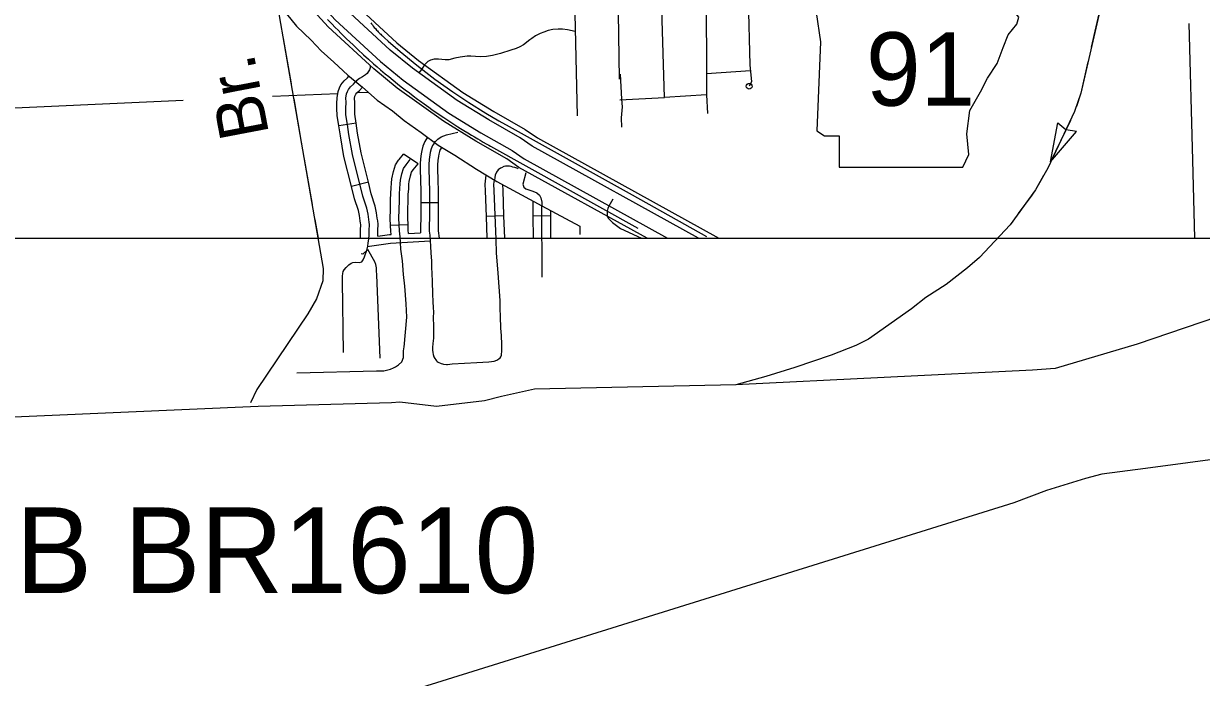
# Model space of a CAD drawing. Extents: x 1671357 to 13005564, y 567358 to 14261451.
# Drawn here: x 12758289.9 to 12758309.13, y 14259846.79 to 14259857.47 of the extents above; entities that cross this region are included whole.
import ezdxf

# ---------------------------------------------------------------- set-up
doc = ezdxf.new("R2010")
doc.units = 0
for name, color, linetype in [('1', 7, 'Continuous'), ('15', 7, 'Continuous'), ('2', 7, 'Continuous'), ('21', 7, 'Continuous'), ('32', 7, 'Continuous'), ('33', 7, 'Continuous'), ('34', 7, 'Continuous'), ('40', 7, 'Continuous'), ('43', 7, 'Continuous'), ('5', 7, 'Continuous'), ('6', 7, 'Continuous')]:
    doc.layers.add(name, color=color, linetype=linetype)

msp = doc.modelspace()

# ---------------------------------------------------------------- linework, layer by layer
at = {"layer": '15'}
for points in [[(12758300.08, 14259853.963), (12758297.99, 14259855.121), (12758297.79, 14259855.259), (12758297.287, 14259855.547), (12758296.756, 14259855.873), (12758296.002, 14259856.416), (12758295.621, 14259856.728), (12758294.875, 14259857.418), (12758294.414, 14259857.928), (12758293.739, 14259858.811), (12758292.88, 14259859.865), (12758292.215, 14259860.715), (12758291.808, 14259861.193), (12758291.769, 14259861.256), (12758290.875, 14259862.366), (12758290.207, 14259863.396), (12758290.138, 14259863.664)], [(12758290.302, 14259863.673), (12758290.356, 14259863.461), (12758291.005, 14259862.461), (12758291.901, 14259861.349), (12758291.938, 14259861.288), (12758292.339, 14259860.817), (12758293.006, 14259859.966), (12758293.866, 14259858.911), (12758294.538, 14259858.031), (12758294.99, 14259857.531), (12758295.727, 14259856.85), (12758296.101, 14259856.544), (12758296.846, 14259856.007), (12758297.369, 14259855.685), (12758297.876, 14259855.395), (12758298.075, 14259855.258), (12758300.413, 14259853.963)], [(12758300.921, 14259853.963), (12758298.205, 14259855.467), (12758298.007, 14259855.604), (12758297.495, 14259855.897), (12758296.982, 14259856.212), (12758296.251, 14259856.739), (12758295.889, 14259857.036), (12758295.165, 14259857.704), (12758294.727, 14259858.189), (12758294.059, 14259859.063), (12758293.198, 14259860.119), (12758292.53, 14259860.973), (12758292.138, 14259861.433), (12758292.103, 14259861.491), (12758291.205, 14259862.605), (12758290.691, 14259863.398), (12758290.44, 14259863.68)], [(12758290.645, 14259863.691), (12758290.819, 14259863.496), (12758291.335, 14259862.7), (12758292.235, 14259861.584), (12758292.269, 14259861.528), (12758292.655, 14259861.075), (12758293.324, 14259860.22), (12758294.186, 14259859.163), (12758294.851, 14259858.292), (12758295.28, 14259857.818), (12758295.995, 14259857.157), (12758296.349, 14259856.867), (12758297.072, 14259856.346), (12758297.577, 14259856.036), (12758298.093, 14259855.74), (12758298.29, 14259855.605), (12758301.253, 14259853.963)]]:
    msp.add_lwpolyline(points, dxfattribs=at)
at = {"layer": '2'}
msp.add_line((12758241.074, 14259853.963), (12758347.684, 14259853.963), dxfattribs=at)
at = {"layer": '21'}
msp.add_lwpolyline([(12758302.769, 14259858.134), (12758302.913, 14259857.173), (12758302.849, 14259855.715), (12758302.977, 14259855.635), (12758303.217, 14259855.635), (12758303.217, 14259855.122), (12758305.236, 14259855.122), (12758305.332, 14259855.33), (12758305.3, 14259855.667), (12758305.348, 14259856.051), (12758305.524, 14259856.356), (12758305.637, 14259856.58), (12758305.797, 14259856.82), (12758305.893, 14259857.077), (12758305.973, 14259857.285), (12758306.117, 14259857.461), (12758306.149, 14259857.574), (12758306.085, 14259857.654), (12758305.589, 14259857.654), (12758305.701, 14259857.878), (12758305.717, 14259858.022), (12758305.65, 14259858.133)], close=True, dxfattribs=at)
at = {"layer": '32'}
for p, q in [((12758295.33, 14259855.843), (12758295.049, 14259855.8)), ((12758296.342, 14259855.181), (12758296.103, 14259855.338)), ((12758295.531, 14259854.877), (12758295.255, 14259854.809)), ((12758296.387, 14259854.548), (12758296.671, 14259854.548)), ((12758296.179, 14259854.184), (12758295.895, 14259854.169)), ((12758297.744, 14259854.33), (12758297.46, 14259854.32)), ((12758298.507, 14259854.327), (12758298.223, 14259854.326))]:
    msp.add_line(p, q, dxfattribs=at)
for points in [[(12758295.049, 14259855.8), (12758295.024, 14259855.967), (12758295.019, 14259856.081), (12758295.019, 14259856.162), (12758295.022, 14259856.259), (12758295.036, 14259856.36), (12758295.059, 14259856.418), (12758295.084, 14259856.47), (12758295.135, 14259856.535), (12758295.189, 14259856.585), (12758295.215, 14259856.61)], [(12758295.124, 14259852.095), (12758295.11, 14259853.26), (12758295.11, 14259853.317), (12758295.11, 14259853.344), (12758295.112, 14259853.386), (12758295.122, 14259853.418), (12758295.136, 14259853.447), (12758295.169, 14259853.487), (12758295.189, 14259853.509), (12758295.214, 14259853.531), (12758295.253, 14259853.555), (12758295.275, 14259853.566), (12758295.32, 14259853.57), (12758295.381, 14259853.568), (12758295.424, 14259853.576), (12758295.448, 14259853.611), (12758295.466, 14259853.658), (12758295.48, 14259853.692), (12758295.495, 14259853.737), (12758295.51, 14259853.787), (12758295.522, 14259853.833), (12758295.529, 14259853.887), (12758295.537, 14259853.948), (12758295.544, 14259854.02), (12758295.545, 14259854.091), (12758295.548, 14259854.19), (12758295.544, 14259854.228), (12758295.537, 14259854.269), (12758295.526, 14259854.358), (12758295.506, 14259854.453), (12758295.441, 14259854.648), (12758295.272, 14259855.331), (12758295.214, 14259855.657), (12758295.19, 14259855.82), (12758295.166, 14259855.978), (12758295.166, 14259856.081), (12758295.167, 14259856.184), (12758295.164, 14259856.252), (12758295.174, 14259856.323), (12758295.19, 14259856.362), (12758295.205, 14259856.395), (12758295.239, 14259856.438), (12758295.287, 14259856.482), (12758295.315, 14259856.51)], [(12758295.33, 14259855.843), (12758295.308, 14259855.989), (12758295.308, 14259856.087), (12758295.309, 14259856.186), (12758295.307, 14259856.245), (12758295.312, 14259856.286), (12758295.32, 14259856.305), (12758295.327, 14259856.319), (12758295.344, 14259856.341), (12758295.385, 14259856.379), (12758295.437, 14259856.43)], [(12758295.255, 14259854.809), (12758295.133, 14259855.301), (12758295.074, 14259855.634), (12758295.05, 14259855.799), (12758295.049, 14259855.8)], [(12758295.531, 14259854.877), (12758295.411, 14259855.36), (12758295.354, 14259855.68), (12758295.331, 14259855.841), (12758295.33, 14259855.843)], [(12758296.498, 14259855.614), (12758296.452, 14259855.544), (12758296.421, 14259855.467), (12758296.402, 14259855.394), (12758296.395, 14259855.344), (12758296.383, 14259855.263), (12758296.378, 14259855.176), (12758296.375, 14259855.076), (12758296.382, 14259854.926), (12758296.387, 14259854.714), (12758296.387, 14259854.548)], [(12758296.613, 14259855.529), (12758296.593, 14259855.5), (12758296.578, 14259855.478), (12758296.556, 14259855.422), (12758296.541, 14259855.366), (12758296.536, 14259855.324), (12758296.524, 14259855.249), (12758296.52, 14259855.17), (12758296.518, 14259855.077), (12758296.524, 14259854.93), (12758296.529, 14259854.716), (12758296.53, 14259854.391), (12758296.526, 14259854.077), (12758296.536, 14259854.011), (12758296.541, 14259853.935), (12758296.548, 14259853.82), (12758296.555, 14259853.647), (12758296.561, 14259853.598), (12758296.562, 14259853.493), (12758296.565, 14259853.381), (12758296.573, 14259853.262), (12758296.577, 14259853.051), (12758296.582, 14259852.931), (12758296.588, 14259852.829), (12758296.593, 14259852.761), (12758296.591, 14259852.662), (12758296.595, 14259852.533), (12758296.597, 14259852.44), (12758296.595, 14259852.402), (12758296.592, 14259852.329), (12758296.581, 14259852.243), (12758296.576, 14259852.176), (12758296.579, 14259852.135), (12758296.583, 14259852.099), (12758296.59, 14259852.063), (12758296.599, 14259852.027), (12758296.615, 14259852), (12758296.63, 14259851.979), (12758296.646, 14259851.959), (12758296.656, 14259851.948), (12758296.671, 14259851.939), (12758296.717, 14259851.918), (12758296.742, 14259851.912), (12758296.756, 14259851.907), (12758296.805, 14259851.903), (12758296.824, 14259851.902), (12758296.9, 14259851.913), (12758297.299, 14259851.932), (12758297.499, 14259851.942), (12758297.582, 14259851.957), (12758297.629, 14259851.971), (12758297.662, 14259851.991), (12758297.682, 14259852.009), (12758297.693, 14259852.025), (12758297.703, 14259852.052), (12758297.706, 14259852.075), (12758297.708, 14259852.107), (12758297.711, 14259852.227), (12758297.703, 14259852.373), (12758297.696, 14259852.494), (12758297.688, 14259852.684), (12758297.684, 14259852.815), (12758297.682, 14259852.944), (12758297.652, 14259853.392), (12758297.625, 14259853.725), (12758297.615, 14259853.945), (12758297.587, 14259854.742), (12758297.581, 14259854.845), (12758297.589, 14259854.911)], [(12758296.024, 14259855.236), (12758296.032, 14259855.248), (12758296.104, 14259855.338)], [(12758296.731, 14259855.45), (12758296.71, 14259855.42), (12758296.705, 14259855.412), (12758296.691, 14259855.378), (12758296.681, 14259855.339), (12758296.676, 14259855.304), (12758296.666, 14259855.235), (12758296.662, 14259855.165), (12758296.66, 14259855.078), (12758296.666, 14259854.935), (12758296.671, 14259854.718), (12758296.671, 14259854.548)], [(12758294.362, 14259851.763), (12758295.664, 14259851.795), (12758295.782, 14259851.8), (12758295.891, 14259851.825), (12758295.939, 14259851.845), (12758295.976, 14259851.861), (12758296.025, 14259851.893), (12758296.075, 14259851.942), (12758296.103, 14259852.013), (12758296.102, 14259852.084), (12758296.105, 14259852.12), (12758296.11, 14259852.161), (12758296.114, 14259852.183), (12758296.157, 14259852.673), (12758296.149, 14259852.892), (12758296.127, 14259853.181), (12758296.104, 14259853.37), (12758296.087, 14259853.596), (12758296.062, 14259853.784), (12758296.055, 14259853.895), (12758296.048, 14259853.988), (12758296.042, 14259854.086), (12758296.031, 14259854.291), (12758296.032, 14259854.43), (12758296.037, 14259854.586), (12758296.042, 14259854.688), (12758296.047, 14259854.777), (12758296.05, 14259854.853), (12758296.055, 14259854.911), (12758296.08, 14259855.018), (12758296.106, 14259855.102), (12758296.147, 14259855.164), (12758296.215, 14259855.25)], [(12758295.895, 14259854.169), (12758295.889, 14259854.288), (12758295.89, 14259854.433), (12758295.895, 14259854.591), (12758295.9, 14259854.696), (12758295.906, 14259854.784), (12758295.908, 14259854.862), (12758295.914, 14259854.934), (12758295.943, 14259855.055), (12758295.976, 14259855.163), (12758296.024, 14259855.236)], [(12758296.261, 14259855.08), (12758296.262, 14259855.081), (12758296.342, 14259855.181)], [(12758296.179, 14259854.184), (12758296.173, 14259854.294), (12758296.174, 14259854.428), (12758296.179, 14259854.58), (12758296.183, 14259854.68), (12758296.189, 14259854.77), (12758296.192, 14259854.845), (12758296.195, 14259854.889), (12758296.217, 14259854.98), (12758296.236, 14259855.041), (12758296.261, 14259855.08)], [(12758297.46, 14259854.32), (12758297.445, 14259854.735), (12758297.438, 14259854.849), (12758297.456, 14259854.992)], [(12758295.401, 14259853.963), (12758295.403, 14259854.094), (12758295.406, 14259854.186), (12758295.404, 14259854.209), (12758295.397, 14259854.248), (12758295.385, 14259854.335), (12758295.369, 14259854.416), (12758295.305, 14259854.608), (12758295.255, 14259854.809)], [(12758295.686, 14259853.997), (12758295.687, 14259854.088), (12758295.69, 14259854.194), (12758295.685, 14259854.247), (12758295.677, 14259854.291), (12758295.666, 14259854.381), (12758295.644, 14259854.489), (12758295.578, 14259854.687), (12758295.531, 14259854.877)], [(12758297.744, 14259854.33), (12758297.729, 14259854.749), (12758297.724, 14259854.836)], [(12758296.387, 14259854.548), (12758296.387, 14259854.392), (12758296.383, 14259854.054)], [(12758296.671, 14259854.548), (12758296.672, 14259854.39), (12758296.668, 14259854.087), (12758296.687, 14259853.963)], [(12758298.223, 14259854.326), (12758298.222, 14259854.568)], [(12758298.369, 14259853.326), (12758298.364, 14259854.491)], [(12758298.507, 14259854.327), (12758298.507, 14259854.414)], [(12758295.903, 14259854.026), (12758295.9, 14259854.078), (12758295.895, 14259854.169)], [(12758296.186, 14259854.043), (12758296.183, 14259854.094), (12758296.179, 14259854.184)], [(12758297.473, 14259853.963), (12758297.46, 14259854.32)], [(12758297.757, 14259853.963), (12758297.744, 14259854.33)], [(12758298.224, 14259853.963), (12758298.223, 14259854.326)], [(12758298.508, 14259853.963), (12758298.507, 14259854.327)], [(12758295.686, 14259853.997), (12758295.877, 14259854.025), (12758295.903, 14259854.026)], [(12758296.186, 14259854.043), (12758296.383, 14259854.054)], [(12758295.723, 14259852.004), (12758295.667, 14259853.366), (12758295.666, 14259853.432), (12758295.666, 14259853.479), (12758295.653, 14259853.536), (12758295.638, 14259853.577), (12758295.525, 14259853.781), (12758295.439, 14259853.701), (12758295.413, 14259853.707)], [(12758295.51, 14259853.829), (12758295.891, 14259853.883), (12758296.542, 14259853.921)]]:
    msp.add_lwpolyline(points, dxfattribs=at)
at = {"layer": '33'}
for points in [[(12758298.879, 14259859.848), (12758298.885, 14259858.348), (12758298.939, 14259855.965)], [(12758299.633, 14259856.56), (12758299.606, 14259858.371), (12758300.556, 14259858.444), (12758300.557, 14259859.459)], [(12758301.701, 14259858.934), (12758301.757, 14259856.795)], [(12758299.638, 14259856.224), (12758300.364, 14259856.26), (12758300.319, 14259857.707), (12758300.325, 14259857.752), (12758300.348, 14259857.795), (12758300.509, 14259858.096), (12758300.543, 14259858.246), (12758300.556, 14259858.444)], [(12758300.509, 14259858.096), (12758300.683, 14259858.042), (12758300.901, 14259857.994), (12758300.98, 14259857.96), (12758301.024, 14259857.894), (12758301.045, 14259857.8), (12758301.048, 14259856.683)], [(12758294.866, 14259857.537), (12758294.935, 14259857.464), (12758294.991, 14259857.407), (12758295.037, 14259857.36), (12758295.082, 14259857.315), (12758295.125, 14259857.272), (12758295.175, 14259857.222), (12758295.229, 14259857.17), (12758295.281, 14259857.12), (12758295.361, 14259857.045), (12758295.451, 14259856.961), (12758295.533, 14259856.887), (12758295.617, 14259856.813), (12758295.675, 14259856.763), (12758295.73, 14259856.716), (12758295.806, 14259856.651), (12758295.864, 14259856.603), (12758295.936, 14259856.544), (12758296.007, 14259856.487), (12758296.068, 14259856.438), (12758296.132, 14259856.388), (12758296.2, 14259856.336), (12758296.264, 14259856.288), (12758296.331, 14259856.237), (12758296.38, 14259856.202), (12758296.442, 14259856.157), (12758296.517, 14259856.102), (12758296.567, 14259856.068), (12758296.672, 14259855.996), (12758296.764, 14259855.933), (12758296.863, 14259855.868), (12758296.925, 14259855.827), (12758296.99, 14259855.785), (12758297.036, 14259855.757), (12758297.092, 14259855.722), (12758297.154, 14259855.684), (12758297.213, 14259855.649), (12758297.264, 14259855.618), (12758297.317, 14259855.586), (12758297.355, 14259855.564), (12758297.407, 14259855.535), (12758297.454, 14259855.508), (12758297.495, 14259855.485), (12758297.527, 14259855.466), (12758297.527, 14259855.466), (12758299.929, 14259854.127)], [(12758295.571, 14259857.484), (12758295.582, 14259857.468), (12758295.597, 14259857.448), (12758295.612, 14259857.429), (12758295.628, 14259857.408), (12758295.646, 14259857.388), (12758295.666, 14259857.364), (12758295.678, 14259857.351), (12758295.692, 14259857.336), (12758295.704, 14259857.323), (12758295.719, 14259857.308), (12758295.732, 14259857.295), (12758295.746, 14259857.282), (12758295.757, 14259857.272), (12758295.762, 14259857.267), (12758295.795, 14259857.237), (12758295.855, 14259857.183), (12758296.05, 14259857.013), (12758296.32, 14259856.791), (12758296.617, 14259856.563), (12758296.908, 14259856.355), (12758297.171, 14259856.18), (12758297.448, 14259856.007), (12758297.661, 14259855.882), (12758297.83, 14259855.787), (12758299.835, 14259854.67), (12758301.053, 14259853.991)], [(12758308.922, 14259857.469), (12758308.982, 14259855.238)], [(12758298.909, 14259857.339), (12758298.784, 14259857.368), (12758298.699, 14259857.377), (12758298.627, 14259857.38), (12758298.543, 14259857.373), (12758298.466, 14259857.358), (12758298.395, 14259857.332), (12758298.336, 14259857.308), (12758298.26, 14259857.267), (12758298.199, 14259857.226), (12758298.168, 14259857.202), (12758298.065, 14259857.124), (12758298.004, 14259857.089), (12758297.944, 14259857.063), (12758297.858, 14259857.035), (12758297.688, 14259856.982), (12758297.559, 14259856.949), (12758297.457, 14259856.93), (12758297.365, 14259856.926), (12758297.279, 14259856.932), (12758297.203, 14259856.938), (12758297.144, 14259856.939), (12758297.027, 14259856.923), (12758296.941, 14259856.904), (12758296.843, 14259856.879), (12758296.786, 14259856.878), (12758296.733, 14259856.885), (12758296.678, 14259856.89), (12758296.606, 14259856.887), (12758296.548, 14259856.873), (12758296.5, 14259856.848), (12758296.445, 14259856.793), (12758296.397, 14259856.718), (12758296.357, 14259856.663)], [(12758299.639, 14259856.643), (12758299.661, 14259856.234), (12758299.672, 14259856.111), (12758299.658, 14259855.93), (12758299.662, 14259855.778)], [(12758301.768, 14259856.697), (12758301.048, 14259856.647)], [(12758301.048, 14259856.683), (12758301.048, 14259856.456)], [(12758301.76, 14259856.794), (12758301.784, 14259856.52), (12758301.747, 14259856.446)], [(12758301.048, 14259856.456), (12758301.048, 14259856.307), (12758301.066, 14259856.002)], [(12758301.048, 14259856.307), (12758300.364, 14259856.26)], [(12758296.613, 14259855.529), (12758296.623, 14259855.543), (12758296.63, 14259855.551), (12758296.665, 14259855.583), (12758296.722, 14259855.618), (12758296.806, 14259855.655), (12758296.994, 14259855.696)], [(12758297.975, 14259855.099), (12758297.972, 14259855.101), (12758297.923, 14259855.118), (12758297.889, 14259855.126), (12758297.861, 14259855.134), (12758297.836, 14259855.139), (12758297.798, 14259855.141), (12758297.768, 14259855.14), (12758297.741, 14259855.133), (12758297.704, 14259855.116), (12758297.686, 14259855.108), (12758297.651, 14259855.078), (12758297.624, 14259855.044), (12758297.603, 14259854.992), (12758297.595, 14259854.957), (12758297.589, 14259854.911)], [(12758308.982, 14259855.238), (12758309.016, 14259853.963)], [(12758299.519, 14259854.599), (12758299.459, 14259854.485), (12758299.442, 14259854.448), (12758299.43, 14259854.408), (12758299.427, 14259854.353), (12758299.43, 14259854.332), (12758299.445, 14259854.292), (12758299.467, 14259854.267), (12758299.518, 14259854.221), (12758299.647, 14259854.124), (12758299.991, 14259853.963)]]:
    msp.add_lwpolyline(points, dxfattribs=at)
at = {"layer": '34'}
for points in [[(12758295.56, 14259856.785), (12758295.558, 14259856.749), (12758295.547, 14259856.712), (12758295.529, 14259856.682), (12758295.511, 14259856.656), (12758295.487, 14259856.634), (12758295.433, 14259856.602), (12758295.387, 14259856.574), (12758295.34, 14259856.534), (12758295.326, 14259856.52)], [(12758298.101, 14259855.034), (12758298.055, 14259854.846), (12758298.07, 14259854.797), (12758298.101, 14259854.77), (12758298.217, 14259854.731), (12758298.282, 14259854.703), (12758298.323, 14259854.668), (12758298.348, 14259854.624), (12758298.364, 14259854.554), (12758298.365, 14259854.506), (12758298.364, 14259854.491)]]:
    msp.add_lwpolyline(points, dxfattribs=at)
msp.add_circle((12758301.747, 14259856.446), 0.0474, dxfattribs=at)
at = {"layer": '40'}
for points in [[(12758324.244, 14259852.349), (12758321.454, 14259851.974), (12758319.721, 14259851.745), (12758308.215, 14259850.205)], [(12758308.215, 14259850.205), (12758307.506, 14259850.112), (12758307.236, 14259850.037), (12758306.599, 14259849.844), (12758306.07, 14259849.641)], [(12758306.07, 14259849.641), (12758294.042, 14259845.89), (12758293.332, 14259845.639), (12758293.032, 14259845.501), (12758292.765, 14259845.347), (12758292.566, 14259845.196), (12758292.393, 14259845.062), (12758292.043, 14259844.75), (12758291.879, 14259844.527), (12758291.684, 14259844.263)]]:
    msp.add_lwpolyline(points, dxfattribs=at)
at = {"layer": '43'}
for p, q in [((12758306.668, 14259855.21), (12758306.786, 14259855.849)), ((12758306.668, 14259855.21), (12758307.09, 14259855.705)), ((12758306.786, 14259855.849), (12758306.918, 14259855.737)), ((12758307.09, 14259855.705), (12758306.92, 14259855.736))]:
    msp.add_line(p, q, dxfattribs=at)
for points in [[(12758293.436, 14259861.26), (12758294.796, 14259853.468), (12758294.79, 14259853.267), (12758294.687, 14259852.976), (12758294.545, 14259852.731), (12758293.709, 14259851.492), (12758293.606, 14259851.273)], [(12758307.78, 14259859.026), (12758307.159, 14259856.333), (12758307.06, 14259856.033), (12758306.62, 14259855.107), (12758306.423, 14259854.754), (12758306.007, 14259854.184), (12758305.508, 14259853.648), (12758305.311, 14259853.482), (12758304.962, 14259853.208), (12758304.631, 14259852.996), (12758304.395, 14259852.808), (12758303.696, 14259852.317), (12758303.491, 14259852.21), (12758303.084, 14259852.052), (12758302.495, 14259851.852), (12758302.019, 14259851.706), (12758301.528, 14259851.569), (12758298.245, 14259851.496), (12758297.707, 14259851.38), (12758297.428, 14259851.309), (12758296.645, 14259851.216), (12758296.047, 14259851.287), (12758295.911, 14259851.276), (12758293.734, 14259851.213), (12758289.12, 14259851.012)], [(12758307.501, 14259857.817), (12758307.332, 14259857.086)], [(12758294.14, 14259857.225), (12758294.269, 14259856.486)], [(12758307.276, 14259856.843), (12758307.159, 14259856.333), (12758307.088, 14259856.117)], [(12758294.312, 14259856.24), (12758294.442, 14259855.501)], [(12758306.991, 14259855.887), (12758306.668, 14259855.21)], [(12758294.485, 14259855.254), (12758294.614, 14259854.515)], [(12758306.553, 14259854.988), (12758306.423, 14259854.754), (12758306.36, 14259854.667)], [(12758306.36, 14259854.667), (12758306.138, 14259854.365)], [(12758294.657, 14259854.269), (12758294.71, 14259853.963)], [(12758314.112, 14259854.288), (12758308.082, 14259852.235)], [(12758308.082, 14259852.235), (12758306.744, 14259851.833), (12758306.372, 14259851.807), (12758301.528, 14259851.569)]]:
    msp.add_lwpolyline(points, dxfattribs=at)
at = {"layer": '5'}
for points in [[(12758295.031, 14259856.324), (12758293.967, 14259856.276)], [(12758295.531, 14259856.346), (12758295.35, 14259856.338)], [(12758292.51, 14259856.211), (12758289.038, 14259856.055), (12758284.136, 14259855.79)]]:
    msp.add_lwpolyline(points, dxfattribs=at)
at = {"layer": '6'}
msp.add_lwpolyline([(12758288.94, 14259858.563), (12758290.469, 14259858.619), (12758293.305, 14259858.744), (12758293.54, 14259858.442), (12758293.751, 14259858.178), (12758293.891, 14259858.015), (12758294.031, 14259857.83), (12758294.359, 14259857.43), (12758294.595, 14259857.196), (12758294.763, 14259857.022), (12758294.967, 14259856.838), (12758295.195, 14259856.626), (12758295.437, 14259856.43), (12758295.674, 14259856.217), (12758295.924, 14259856.044), (12758296.115, 14259855.886), (12758296.394, 14259855.69), (12758296.672, 14259855.486), (12758296.942, 14259855.318), (12758297.296, 14259855.09), (12758297.627, 14259854.888), (12758298.364, 14259854.491), (12758298.981, 14259854.158), (12758298.984, 14259854.023)], dxfattribs=at)

# ---------------------------------------------------------------- texts
at = {"layer": '1'}
msp.add_text('JOB BR1610', height=1.4001, dxfattribs=at).set_placement((12758287.379, 14259848.167))
at = {"layer": '21'}
msp.add_text('91', height=1.199, dxfattribs=at).set_placement((12758303.654, 14259856.128))
at = {"layer": '43'}
msp.add_text('Br.', height=0.8001, rotation=100.8403, dxfattribs=at).set_placement((12758293.913, 14259855.665))

doc.saveas('drawing.dxf')
